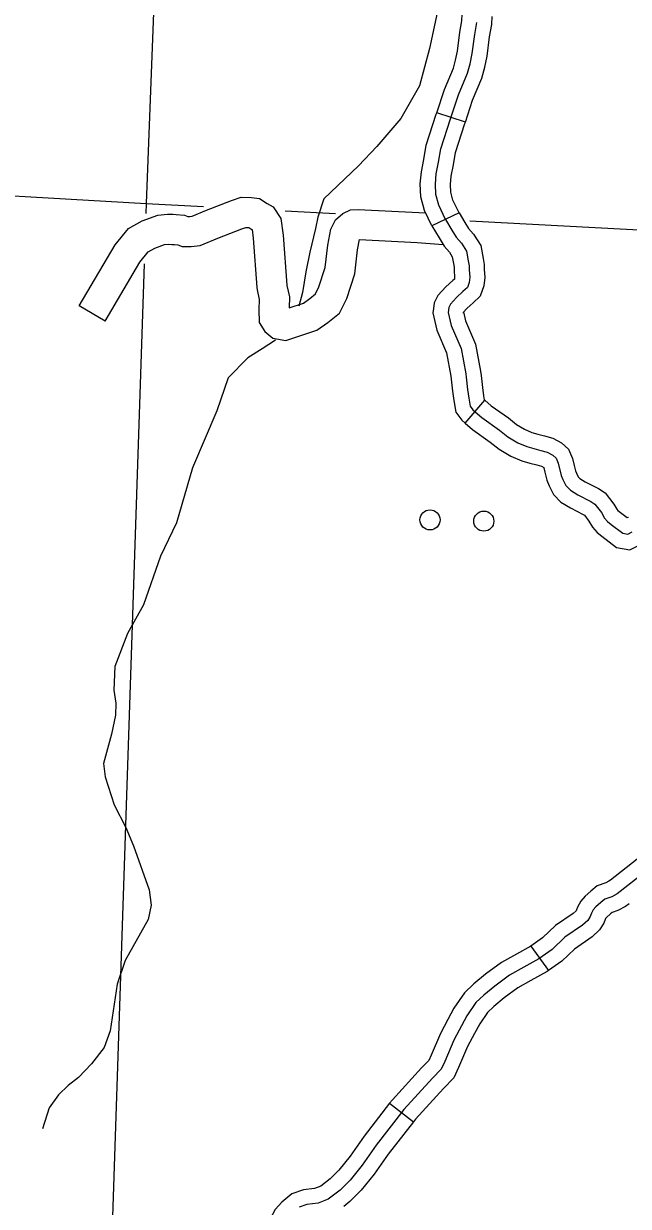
# Model space of a CAD drawing. Extents: x 653372 to 905732, y 627442 to 787275.
# Drawn here: x 885693 to 888694, y 671391 to 677257 of the extents above; entities that cross this region are included whole.
import ezdxf

# ---------------------------------------------------------------- set-up
doc = ezdxf.new("R2010")
doc.units = 0
for name, color, linetype in [('Level 32', 7, 'Continuous'), ('Level 35', 7, 'Continuous'), ('Level 45', 7, 'Continuous'), ('Level 46', 7, 'Continuous'), ('Level 5', 7, 'Continuous'), ('Level 56', 7, 'Continuous')]:
    doc.layers.add(name, color=color, linetype=linetype)

msp = doc.modelspace()

# ---------------------------------------------------------------- linework, layer by layer
at = {"layer": 'Level 32'}
for p, q in [((887885.2, 676768.8), (887743.4, 676815.6)), ((887853.6, 676318.7), (887719, 676253.9))]:
    msp.add_line(p, q, dxfattribs=at)
for points in [[(887743.4, 676815.6), (887781.2, 676930.3), (887825.7, 677035.9), (887836.7, 677075.6), (887845.5, 677120.9), (887857.7, 677214.7), (887867.5, 677271.6), (887870, 677304.2)], [(887786.3, 676286.3), (887752.6, 676356.3), (887738.8, 676409.5), (887736.3, 676461.5), (887740.9, 676512), (887752.1, 676569.7), (887763.5, 676637), (887811.9, 676784.9), (887851.2, 676904.1), (887896.4, 677011.4), (887909.4, 677058.5), (887919.3, 677108.9), (887931.5, 677203.5), (887941.6, 677262.4)], [(887885.2, 676768.8), (887921.1, 676877.8), (887967.2, 676986.8), (887982.1, 677041.4), (887993, 677096.9), (888005.4, 677192.4), (888015.8, 677253.1), (888018.9, 677292.5)], [(887719, 676253.9), (887682.1, 676330.5), (887664.6, 676398.2), (887661.5, 676463.1), (887666.9, 676522.5), (887678.6, 676583.1), (887690.8, 676654.9), (887740.9, 676808.2), (887743.4, 676815.6)], [(887853.6, 676318.7), (887823, 676382.1), (887813, 676420.8), (887811.1, 676459.9), (887814.9, 676501.5), (887825.5, 676556.4), (887836.2, 676619), (887882.8, 676761.6), (887885.2, 676768.8)]]:
    msp.add_lwpolyline(points, dxfattribs=at)
at = {"layer": 'Level 35'}
for points in [[(887857.3, 677581.5), (887801.2, 677444.7), (887789.5, 677422.5), (887745.5, 677310.9), (887706.6, 677134.4), (887657.3, 676948.5), (887564.1, 676786.1), (887446.4, 676648.4)], [(887446.4, 676648.4), (887354.7, 676552.2), (887182.1, 676389.1), (887152.7, 676296.9), (887141.6, 676242), (887112.7, 676124.1), (887092.6, 676025.9), (887076.5, 675924.2), (887059.3, 675855.9)], [(886943.4, 675687.6), (886876.7, 675644.1), (886805.8, 675599.7), (886707.3, 675501.3), (886652.4, 675336.7), (886531.3, 675054.5), (886452.2, 674780.7), (886371.4, 674615.5), (886287.7, 674374.6), (886209.2, 674232.3), (886146.3, 674067.8), (886140.9, 673951.4), (886151.1, 673886.6), (886149.4, 673826.8), (886129.3, 673732.5), (886088.6, 673586.7), (886096.8, 673521.9), (886142.9, 673381.9), (886200.3, 673269.7), (886238.1, 673179.6), (886315.2, 672960.5), (886325.2, 672884.7), (886310.4, 672814.3), (886197.2, 672610.6), (886156.9, 672492.7), (886123.1, 672261.1), (886093.2, 672178.9), (886029.4, 672098), (885964.8, 672029.2), (885913.5, 671990), (885866, 671943.8), (885820.4, 671878.7), (885787.2, 671774.6)]]:
    msp.add_lwpolyline(points, dxfattribs=at)
at = {"layer": 'Level 45'}
for p, q in [((887884.3, 675275.8), (887981.4, 675389.4)), ((888210, 672681.3), (888296.9, 672559.9)), ((887509.1, 671901.8), (887627.1, 671810.3))]:
    msp.add_line(p, q, dxfattribs=at)
for points in [[(887853.6, 676318.7), (887882.4, 676271.5), (887900.4, 676241.7), (887925.1, 676213.4), (887961.9, 676156.6), (887973.4, 676093.2), (887978.1, 676063.2), (887978.7, 676040.1), (887981.9, 675997.9), (887977.3, 675957.2), (887959, 675905), (887923.3, 675873), (887894.6, 675846.9), (887874.6, 675825), (887874.1, 675821.3)], [(887719, 676253.9), (887754.5, 676194.4), (887779.2, 676153.3), (887805.6, 676123.2), (887820.3, 676100.5), (887826.1, 676068.2), (887829, 676049.6), (887829.5, 676032.6), (887831.9, 676000.6), (887830.8, 675990.7), (887830.8, 675990.7), (887823.1, 675983.8), (887788.9, 675952.6), (887749, 675908.9), (887730.9, 675872), (887726.6, 675844.9)], [(887786.3, 676286.3), (887818.4, 676233), (887839.8, 676197.5), (887865.3, 676168.3), (887891.1, 676128.5), (887899.7, 676080.7), (887903.6, 676056.4), (887904.1, 676036.3), (887906.9, 675999.2), (887904, 675974), (887894.9, 675947.8), (887873.2, 675928.4), (887841.8, 675899.8), (887811.3, 675866.4), (887802.9, 675849.2), (887799, 675825), (887814, 675760.2), (887863.5, 675645.8), (887886.8, 675521), (887889.4, 675503.5), (887895.3, 675442.9), (887901.8, 675400.3), (887908.4, 675360.3), (887922, 675341.9), (887967.1, 675303.3), (888054, 675241.7), (888095.4, 675208.3), (888144.7, 675178.6), (888190.4, 675159.3), (888224.8, 675149.3), (888259.2, 675140.6), (888291.1, 675132), (888318.9, 675117.1), (888335.2, 675102.4), (888346.1, 675077.7), (888360, 675016.2), (888368.8, 674996.1), (888384, 674966), (888406.4, 674942.9), (888443, 674920), (888507.9, 674887.3), (888527.2, 674874.5), (888560.3, 674831.8), (888576.2, 674804.3), (888590.9, 674788.5), (888608.7, 674773.8), (888666.6, 674729.7), (888690.9, 674725.2), (888713, 674736.1)], [(887726.6, 675844.9), (887723, 675822.4), (887742.8, 675736.7), (887791.6, 675623.8), (887813.2, 675508.7), (887815.2, 675494.5), (887821.2, 675433.7), (887828.1, 675388.7), (887837.6, 675330.4), (887867, 675290.6), (887884.3, 675275.8)], [(887875.1, 675827.6), (887885.3, 675783.6), (887935.3, 675667.8), (887960.5, 675533.2), (887963.5, 675512.6), (887969.5, 675452.2), (887975.6, 675412), (887979, 675391.4), (887981.4, 675389.4)], [(887981.4, 675389.4), (888013.1, 675362.3), (888099.1, 675301.3), (888138.3, 675269.7), (888178.7, 675245.3), (888215.4, 675229.8), (888244.4, 675221.4), (888278.1, 675212.9), (888318.9, 675201.8), (888362.1, 675178.6), (888397.1, 675147.2), (888417.3, 675101.2), (888425.3, 675066)], [(887884.3, 675275.8), (887921.2, 675244.3), (888009, 675182.1), (888052.6, 675147), (888110.7, 675111.9), (888165.4, 675088.8), (888205.2, 675077.3), (888240.3, 675068.4), (888263.3, 675062.2), (888273.8, 675056.5), (888274.8, 675054.2), (888279.7, 675032.9)], [(888279.7, 675032.9), (888288.8, 674992.9), (888301.1, 674964.3), (888322.5, 674922.2), (888359.1, 674884.4), (888406.3, 674854.9), (888470.3, 674822.6), (888475.7, 674819.1), (888498.2, 674790), (888515.8, 674759.7), (888539.5, 674734), (888562.4, 674715.2), (888635.4, 674659.6), (888701.6, 674647.2), (888744.6, 674668.4), (888754.3, 674672.7)], [(888425.3, 675066), (888431.3, 675039.5), (888436.4, 675027.8), (888445.5, 675009.9), (888453.7, 675001.4), (888479.7, 674985.1), (888545.5, 674951.9), (888578.7, 674929.9), (888622.4, 674873.6), (888636.7, 674848.9), (888642.2, 674842.9), (888655.1, 674832.4), (888688.5, 674806.9), (888694, 674809.3)], [(889052.1, 673319.7), (889027, 673309), (888830.8, 673177.8), (888737.6, 673113.2), (888605, 673009)], [(888782, 673053.1), (888639.1, 672940.9), (888612.3, 672926.2), (888576.6, 672914.4), (888556.6, 672897.6), (888532.8, 672876.4), (888519.2, 672861.4), (888510.4, 672844.3), (888504.5, 672828.4), (888492.3, 672809.5), (888466.9, 672785.1), (888379.4, 672725.3), (888316, 672665.4), (888250.4, 672618.4), (888174.7, 672576.9), (888104.2, 672537.8), (888031.4, 672483.3), (887976.1, 672438.6), (887937.8, 672401.2), (887892.2, 672335.6), (887828.4, 672215.3), (887783.6, 672109.9), (887765.1, 672071.9), (887722.1, 672026.8), (887579.8, 671871.2), (887442.4, 671694.1), (887372.7, 671594.6), (887312.7, 671520.4), (887263.1, 671470.4)], [(888605, 673009), (888597.8, 673003.4), (888582.4, 672995), (888539.6, 672980.8), (888507.7, 672954.1), (888480.1, 672929.5), (888457.3, 672904.3), (888442, 672874.6), (888437.2, 672861.9), (888434.2, 672857.2), (888419.7, 672843.3), (888332.4, 672783.6), (888268.4, 672723.2), (888210, 672681.3)], [(888697.2, 672891.6), (888680.3, 672878.3), (888642.2, 672857.5), (888613.6, 672848), (888605.4, 672841.1), (888585.5, 672823.4), (888581.1, 672818.5), (888578.8, 672814), (888571.7, 672794.9), (888550.4, 672761.7), (888514.1, 672726.9), (888426.4, 672667), (888363.6, 672607.6), (888296.9, 672559.9)], [(888210.6, 672681.8), (888138.7, 672642.3), (888063.6, 672600.6), (887985.5, 672542.3), (887926.4, 672494.5), (887880.5, 672449.6), (887828.3, 672374.6), (887798.3, 672318)], [(888296.9, 672559.9), (888290.3, 672555.1), (888210.8, 672511.5), (888144.9, 672474.9), (888077.2, 672424.4), (888025.8, 672382.8), (887995, 672352.7), (887956.1, 672296.7), (887930.2, 672248)], [(887798.3, 672318), (887760.9, 672247.5), (887715.6, 672140.8), (887703, 672115), (887667.5, 672077.8), (887522.7, 671919.3), (887509.1, 671901.8)], [(887930.2, 672248), (887895.8, 672183.2), (887851.6, 672079), (887827.2, 672028.7), (887776.6, 671975.8), (887636.9, 671823), (887627.1, 671810.3)], [(887509.1, 671901.8), (887382.2, 671738.5), (887313, 671639.5), (887257.1, 671570.3), (887213.7, 671526.7), (887191.3, 671509.5)], [(887627.1, 671810.3), (887502.5, 671649.8), (887432.4, 671549.6), (887368.4, 671470.5), (887312.5, 671414.2), (887281.8, 671390.8)], [(887191.3, 671509.5), (887167.7, 671491.6), (887135.9, 671479.1), (887081.6, 671472.5), (887023.5, 671452.3), (886974, 671410.8), (886940.6, 671375.3), (886900.7, 671300.4), (886860.7, 671179.7), (886840.3, 671117.3)], [(887263.1, 671470.4), (887204.7, 671425.8), (887154.3, 671406.1), (887098.6, 671399.3), (887060.9, 671386.3)]]:
    msp.add_lwpolyline(points, dxfattribs=at)
at = {"layer": 'Level 46'}
for points in [[(886097.2, 675782.1), (885968.5, 675858), (886146.8, 676160), (886213.9, 676241.1), (886280.5, 676279), (886359.3, 676308), (886407.4, 676312.6), (886433.1, 676311.9), (886450.5, 676311.4), (886492, 676307.2), (886508.2, 676301.3), (886508.8, 676301.2), (886517.8, 676301), (886529.3, 676302.4), (886599.8, 676332.4), (886723.9, 676380.6), (886772.3, 676397.1), (886823.7, 676395.6), (886863.3, 676390.1), (886901.4, 676365), (886932, 676348.6), (886969.7, 676290.6), (886981.1, 676208.2), (886999.5, 675960.4), (886999.6, 675958.5), (887011.6, 675902.8), (887010.3, 675848.4), (887081, 675871.3), (887112.9, 675893.8), (887141.5, 675916.8), (887158.5, 675951.1), (887189.4, 676047.7), (887202.7, 676158.7), (887217.5, 676238.3), (887240.3, 676284.9), (887277.4, 676315.5), (887315.3, 676333.1), (887352.5, 676336.2), (887654.8, 676321), (887688, 676318.4)], [(886097.2, 675782.1), (886269.4, 676073.9), (886311.6, 676124.8), (886343.6, 676143.1), (886392.7, 676161.2), (886412.4, 676163.1), (886428.8, 676162.6), (886440.9, 676162.2), (886458.4, 676160.5), (886479.7, 676152.7), (886504.5, 676152), (886524.9, 676151.4), (886568.5, 676156.8), (886656.1, 676194), (886775.2, 676240.2), (886795.1, 676247), (886809.7, 676246.6), (886825, 676236.6), (886826.5, 676235.7), (886832.5, 676192.5), (886850.5, 675949.3), (886851.5, 675937.1), (886861.8, 675888.7), (886860.6, 675838.7), (886862, 675774.4), (886889.5, 675729.9), (886930.2, 675697.9), (886994.2, 675686.2), (887148.6, 675736.2), (887202.8, 675774.5), (887260.6, 675820.9), (887297.3, 675894.8), (887336, 676015.8), (887350.4, 676136.2), (887359.7, 676186.3), (887645.1, 676172), (887774.3, 676161.6)]]:
    msp.add_lwpolyline(points, dxfattribs=at)
at = {"layer": 'Level 5'}
for points in [[(886416.3, 679377.3), (886301.6, 676365.8)], [(881264.2, 676656.7), (886301.6, 676365.8)], [(886301.6, 676365.8), (886299.9, 676315.7)], [(886301.6, 676365.8), (886584.9, 676350.6)], [(886990.7, 676328.9), (887240.7, 676315.5)], [(887907.6, 676279.8), (890861, 676121.7)], [(886291.6, 676066), (886121.7, 670991.3)]]:
    msp.add_lwpolyline(points, dxfattribs=at)
at = {"layer": 'Level 56'}
for centre in [(887709.6, 674795.8), (887976.7, 674789.8)]:
    msp.add_circle(centre, 49.8, dxfattribs=at)

doc.saveas('drawing.dxf')
